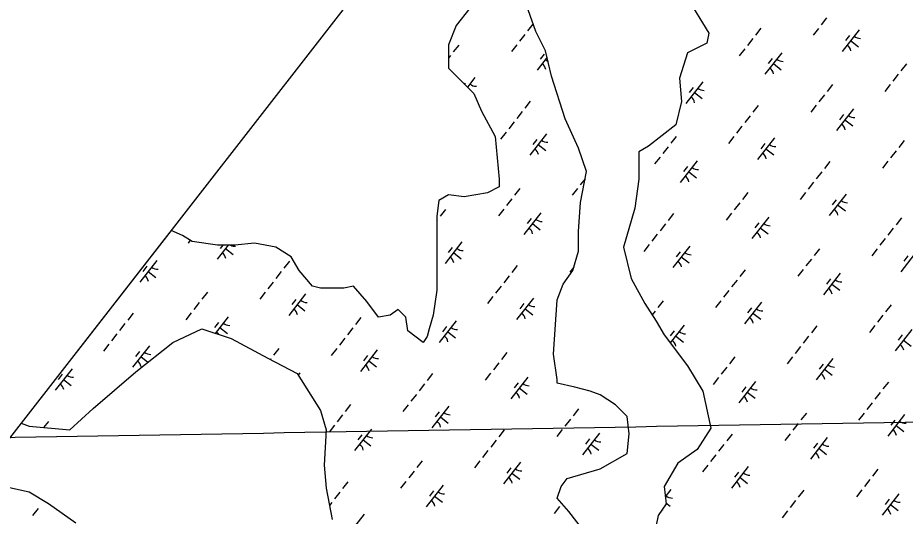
# Model space of a CAD drawing. Extents: x 3896831 to 3918110, y 171006 to 193349.
# Drawn here: x 3902596 to 3904219, y 180910 to 181821 of the extents above; entities that cross this region are included whole.
import ezdxf

# ---------------------------------------------------------------- set-up
doc = ezdxf.new("R2010")
doc.units = 0
for name, color, linetype in [('V-GRID-FRAM', 7, 'Continuous'), ('V-GRID-MAJR', 7, 'Continuous'), ('V-WETL-SWMP', 7, 'Continuous')]:
    doc.layers.add(name, color=color, linetype=linetype)

msp = doc.modelspace()

# ---------------------------------------------------------------- linework, layer by layer
at = {"layer": 'V-GRID-FRAM'}
msp.add_lwpolyline([(3916044.9, 184610), (3906752.8, 172754.1), (3900055.1, 177809.8), (3909313.3, 189695.8), (3916044.9, 184610)], dxfattribs=at)
at = {"layer": 'V-GRID-MAJR'}
msp.add_spline([(3901910.1, 181043.2), (3904332, 181084.3), (3909660.5, 181175.4), (3914023.1, 181250.6)], degree=3, dxfattribs=at)
at = {"layer": 'V-WETL-SWMP'}
for p, q in [((3903806.4, 181881.4), (3903859.7, 181792.6)), ((3903423, 181838.8), (3903398.1, 181806.8)), ((3903543.7, 181796.2), (3903529.5, 181835.3)), ((3904075.2, 181820.6), (3904065.4, 181808)), ((3903398.1, 181806.8), (3903383.9, 181771.3)), ((3903538.3, 181809.5), (3903528.5, 181796.9)), ((3903955, 181801.8), (3903945.1, 181789.2)), ((3904060.4, 181801.7), (3904050.6, 181789.1)), ((3903523.5, 181790.6), (3903513.7, 181778)), ((3903561.4, 181760.7), (3903543.7, 181796.2)), ((3903859.7, 181792.6), (3903856.1, 181774.9)), ((3904134.6, 181799), (3904103.7, 181759.6)), ((3904116.8, 181788.8), (3904109.4, 181779.3)), ((3903383.9, 181771.3), (3903383.9, 181728.7)), ((3903402.5, 181771.2), (3903392.6, 181758.6)), ((3903508.7, 181771.7), (3903498.9, 181759.2)), ((3903856.1, 181774.9), (3903820.6, 181757.1)), ((3903940.2, 181782.9), (3903930.3, 181770.3)), ((3904119.1, 181779.3), (3904133.3, 181768.2)), ((3903387.7, 181752.3), (3903383.9, 181747.5)), ((3903558.7, 181754.5), (3903551.3, 181745.1)), ((3903572.1, 181714.5), (3903561.4, 181760.7)), ((3903820.6, 181757.1), (3903806.4, 181710.9)), ((3903925.4, 181764), (3903915.5, 181751.5)), ((3903993.2, 181757), (3903962.3, 181717.7)), ((3903564.2, 181748.9), (3903545.7, 181725.4)), ((3903561.1, 181745), (3903565.9, 181741.3)), ((3903975.4, 181746.8), (3903968, 181737.4)), ((3903977.8, 181737.3), (3903991.9, 181726.2)), ((3904221, 181736.9), (3904211.1, 181724.3)), ((3903383.9, 181728.7), (3903430.1, 181682.5)), ((3903432.2, 181711.8), (3903418.4, 181694.2)), ((3903597, 181636.3), (3903572.1, 181714.5)), ((3903806.4, 181710.9), (3903810, 181668.3)), ((3903848.8, 181704.1), (3903818, 181664.7)), ((3904206.2, 181718), (3904196.3, 181705.4)), ((3903414.4, 181701.6), (3903412.9, 181699.7)), ((3903831.1, 181693.9), (3903823.7, 181684.4)), ((3904085.9, 181699.2), (3904076, 181686.6)), ((3904191.4, 181699.1), (3904181.5, 181686.5)), ((3903430.1, 181682.5), (3903444.3, 181650.5)), ((3903430.7, 181681.2), (3903430.9, 181681)), ((3903833.4, 181684.4), (3903847.6, 181673.3)), ((3904071.1, 181680.3), (3904061.2, 181667.7)), ((3903533.4, 181668.5), (3903523.5, 181656)), ((3903810, 181668.3), (3903799.3, 181625.7)), ((3903950, 181660.8), (3903940.2, 181648.3)), ((3904056.3, 181661.4), (3904046.4, 181648.8)), ((3904124.1, 181654.4), (3904093.3, 181615.1)), ((3903444.3, 181650.5), (3903469.1, 181604.4)), ((3903518.6, 181649.7), (3903508.7, 181637.1)), ((3903935.2, 181642), (3903925.4, 181629.4)), ((3904106.3, 181644.2), (3904098.9, 181634.8)), ((3903503.8, 181630.8), (3903493.9, 181618.2)), ((3903621.8, 181583.1), (3903597, 181636.3)), ((3903799.3, 181625.7), (3903749.6, 181586.6)), ((3903920.4, 181623.1), (3903910.6, 181610.5)), ((3904108.7, 181634.7), (3904122.8, 181623.6)), ((3903489, 181611.9), (3903479.1, 181599.3)), ((3903563.1, 181609.1), (3903532.3, 181569.8)), ((3903469.1, 181604.4), (3903476.2, 181526.2)), ((3903545.3, 181598.9), (3903537.9, 181589.5)), ((3903547.7, 181589.5), (3903561.9, 181578.4)), ((3903800.2, 181604.3), (3903790.3, 181591.7)), ((3903905.6, 181604.2), (3903895.8, 181591.6)), ((3903979.8, 181601.4), (3903948.9, 181562.1)), ((3903962, 181591.2), (3903954.6, 181581.8)), ((3904216.8, 181596.6), (3904206.9, 181584)), ((3903636, 181540.4), (3903621.8, 181583.1)), ((3903749.6, 181586.6), (3903731.9, 181575.9)), ((3903731.9, 181575.9), (3903731.9, 181526.2)), ((3903785.4, 181585.4), (3903775.5, 181572.8)), ((3903964.3, 181581.8), (3903978.5, 181570.7)), ((3904202, 181577.7), (3904192.1, 181565.1)), ((3903770.6, 181566.5), (3903760.7, 181553.9)), ((3903838.4, 181559.5), (3903807.5, 181520.1)), ((3904081, 181558.2), (3904071.1, 181545.6)), ((3904187.2, 181558.8), (3904177.3, 181546.2)), ((3903820.6, 181549.3), (3903813.2, 181539.9)), ((3903476.2, 181526.2), (3903476.2, 181512)), ((3903633.4, 181526.5), (3903624.8, 181515.6)), ((3903625.4, 181483.6), (3903636, 181540.4)), ((3903731.9, 181526.2), (3903724.8, 181472.9)), ((3903823, 181539.8), (3903837.1, 181528.7)), ((3904066.2, 181539.4), (3904056.3, 181526.8)), ((3903476.2, 181512), (3903454.9, 181501.4)), ((3903514.4, 181509.4), (3903504.6, 181496.8)), ((3903619.9, 181509.3), (3903610, 181496.7)), ((3904051.4, 181520.5), (3904041.5, 181507.9)), ((3903383.9, 181497.8), (3903366.2, 181487.1)), ((3903412.3, 181494.2), (3903383.9, 181497.8)), ((3903454.9, 181501.4), (3903412.3, 181494.2)), ((3903931.1, 181501.7), (3903921.2, 181489.1)), ((3904036.5, 181501.6), (3904026.7, 181489)), ((3904110.7, 181498.8), (3904079.8, 181459.5)), ((3903366.2, 181487.1), (3903362.6, 181458.7)), ((3903499.6, 181490.5), (3903489.8, 181477.9)), ((3903621.8, 181430.3), (3903625.4, 181483.6)), ((3903916.3, 181482.8), (3903906.4, 181470.2)), ((3904092.9, 181488.6), (3904085.5, 181479.2)), ((3904095.3, 181479.2), (3904109.4, 181468.1)), ((3903378.6, 181471), (3903368.7, 181458.4)), ((3903484.8, 181471.6), (3903475, 181459)), ((3903552.7, 181464.6), (3903521.8, 181425.2)), ((3903724.8, 181472.9), (3903703.5, 181401.9)), ((3903795.2, 181463.3), (3903785.4, 181450.7)), ((3903901.5, 181463.9), (3903891.6, 181451.3)), ((3903362.6, 181458.7), (3903362.6, 181323.7)), ((3903363.8, 181452.1), (3903362.6, 181450.7)), ((3903534.9, 181454.4), (3903527.5, 181444.9)), ((3903537.2, 181444.9), (3903551.4, 181433.8)), ((3903780.4, 181444.4), (3903770.6, 181431.8)), ((3903969.3, 181456.9), (3903938.4, 181417.5)), ((3903951.5, 181446.7), (3903944.1, 181437.2)), ((3904211.9, 181455.6), (3904202, 181443)), ((3902876.6, 181432.2), (3902602.7, 181080.6)), ((3902897.5, 181423.2), (3902876.6, 181432.2)), ((3903621.8, 181394.8), (3903621.8, 181430.3)), ((3903953.9, 181437.2), (3903968, 181426.1)), ((3904197.1, 181436.7), (3904187.2, 181424.1)), ((3902915.3, 181412.5), (3902897.5, 181423.2)), ((3902911.7, 181414.7), (3902907.7, 181409.5)), ((3902961.4, 181405.4), (3902915.3, 181412.5)), ((3903408.3, 181411.6), (3903377.5, 181372.3)), ((3903765.6, 181425.6), (3903755.8, 181413)), ((3904182.3, 181417.9), (3904172.4, 181405.3)), ((3902980.8, 181405.4), (3902960.8, 181380)), ((3902993.4, 181405.4), (3902961.4, 181405.4)), ((3902971, 181405.4), (3902966.5, 181399.7)), ((3902976.3, 181399.7), (3902990.4, 181388.5)), ((3903028.9, 181409), (3902993.4, 181405.4)), ((3903067.9, 181401.9), (3903028.9, 181409)), ((3903096.4, 181384.1), (3903067.9, 181401.9)), ((3903390.5, 181401.4), (3903383.1, 181392)), ((3903611.2, 181359.3), (3903621.8, 181394.8)), ((3903703.5, 181401.9), (3903717.7, 181345)), ((3903750.8, 181406.7), (3903741, 181394.1)), ((3903825, 181403.9), (3903794.1, 181364.6)), ((3904062, 181399.1), (3904052.1, 181386.5)), ((3904167.5, 181399), (3904157.6, 181386.4)), ((3904241.6, 181396.2), (3904210.8, 181356.9)), ((3903110.6, 181359.3), (3903096.4, 181384.1)), ((3903392.9, 181392), (3903407.1, 181380.8)), ((3903807.2, 181393.7), (3903799.8, 181384.3)), ((3903809.5, 181384.3), (3903823.7, 181373.1)), ((3904047.2, 181380.2), (3904037.3, 181367.6)), ((3904223.8, 181386), (3904216.4, 181376.6)), ((3902850.3, 181377.4), (3902819.4, 181338)), ((3902832.5, 181367.2), (3902825.1, 181357.7)), ((3903092.9, 181376.1), (3903083, 181363.5)), ((3903509.5, 181368.4), (3903499.6, 181355.8)), ((3903613, 181365.6), (3903605.9, 181356.4)), ((3902834.9, 181357.7), (3902849, 181346.6)), ((3903078.1, 181357.2), (3903068.2, 181344.6)), ((3903135.4, 181330.8), (3903110.6, 181359.3)), ((3903494.7, 181349.5), (3903484.8, 181336.9)), ((3903593.4, 181334.4), (3903611.2, 181359.3)), ((3903926.2, 181360.7), (3903916.3, 181348.1)), ((3904032.4, 181361.3), (3904022.5, 181348.7)), ((3904100.2, 181354.3), (3904069.4, 181314.9)), ((3903063.3, 181338.3), (3903053.4, 181325.8)), ((3903149.6, 181327.3), (3903135.4, 181330.8)), ((3903210, 181330.8), (3903192.2, 181327.3)), ((3903234.8, 181302.4), (3903210, 181330.8)), ((3903479.9, 181330.6), (3903470, 181318.1)), ((3903582.8, 181306), (3903593.4, 181334.4)), ((3903717.7, 181345), (3903742.5, 181298.9)), ((3903911.4, 181341.8), (3903901.5, 181329.2)), ((3904082.4, 181344.1), (3904075, 181334.6)), ((3904084.8, 181334.6), (3904099, 181323.5)), ((3902943, 181319.6), (3902933.1, 181307)), ((3903048.5, 181319.5), (3903038.6, 181306.9)), ((3903122.6, 181316.7), (3903091.7, 181277.4)), ((3903192.2, 181327.3), (3903149.6, 181327.3)), ((3903362.6, 181323.7), (3903355.5, 181277.6)), ((3903896.5, 181322.9), (3903886.7, 181310.4)), ((3902928.2, 181300.7), (3902918.3, 181288.1)), ((3903104.8, 181306.5), (3903097.4, 181297.1)), ((3903256.1, 181274), (3903234.8, 181302.4)), ((3903465.1, 181311.8), (3903455.2, 181299.2)), ((3903539.2, 181309), (3903508.4, 181269.7)), ((3903521.4, 181298.8), (3903514, 181289.4)), ((3903575.6, 181206.5), (3903582.8, 181306)), ((3903742.5, 181298.9), (3903763.8, 181266.9)), ((3903776.3, 181304.2), (3903766.4, 181291.6)), ((3903881.7, 181304.1), (3903871.9, 181291.5)), ((3903955.9, 181301.3), (3903925, 181262)), ((3902807.1, 181281.2), (3902797.3, 181268.6)), ((3902913.4, 181281.8), (3902903.5, 181269.2)), ((3903107.2, 181297), (3903121.3, 181285.9)), ((3903291.6, 181288.2), (3903277.4, 181277.6)), ((3903305.8, 181274), (3903291.6, 181288.2)), ((3903523.8, 181289.3), (3903538, 181278.2)), ((3903761.5, 181285.3), (3903756.1, 181278.5)), ((3903938.1, 181291.1), (3903930.7, 181281.7)), ((3903940.5, 181281.6), (3903954.6, 181270.5)), ((3904192.9, 181296.5), (3904183.1, 181283.9)), ((3902981.2, 181274.8), (3902957.5, 181244.5)), ((3903223.8, 181273.5), (3903213.9, 181260.9)), ((3903277.4, 181277.6), (3903256.1, 181274)), ((3903309.4, 181249.1), (3903305.8, 181274)), ((3903355.5, 181277.6), (3903348.4, 181252.7)), ((3903397.8, 181267.1), (3903367, 181227.7)), ((3903763.8, 181266.9), (3903778, 181242)), ((3904178.1, 181277.6), (3904168.2, 181265)), ((3902792.3, 181262.3), (3902782.5, 181249.7)), ((3902879.8, 181227.8), (3902933, 181252.7)), ((3902933, 181252.7), (3902986.3, 181234.9)), ((3902963.4, 181264.6), (3902956, 181255.1)), ((3902965.8, 181255.1), (3902979.9, 181244)), ((3903209, 181254.6), (3903199.1, 181242)), ((3903337.8, 181227.8), (3903309.4, 181249.1)), ((3903348.4, 181252.7), (3903344.9, 181238.5)), ((3903380.1, 181256.9), (3903372.6, 181247.4)), ((3903814.5, 181259.4), (3903789.2, 181227.1)), ((3903796.7, 181249.2), (3903789.3, 181239.7)), ((3904057.1, 181258.1), (3904047.2, 181245.5)), ((3904163.3, 181258.7), (3904153.4, 181246.1)), ((3904231.1, 181251.7), (3904200.3, 181212.3)), ((3902777.5, 181243.4), (3902767.7, 181230.8)), ((3902986.3, 181234.9), (3903053.7, 181199.4)), ((3903194.2, 181235.7), (3903184.3, 181223.1)), ((3903344.9, 181238.5), (3903337.8, 181227.8)), ((3903382.4, 181247.4), (3903396.6, 181236.3)), ((3903778, 181242), (3903820.6, 181185.2)), ((3903799.1, 181239.7), (3903813.2, 181228.6)), ((3904042.3, 181239.2), (3904032.4, 181226.6)), ((3904213.3, 181241.5), (3904205.9, 181232)), ((3902762.7, 181224.5), (3902752.9, 181212)), ((3902836.9, 181221.8), (3902806, 181182.5)), ((3902812.3, 181174.5), (3902879.8, 181227.8)), ((3903073.9, 181217), (3903064, 181204.4)), ((3903179.4, 181216.8), (3903169.5, 181204.3)), ((3904027.5, 181220.3), (3904017.6, 181207.7)), ((3904215.7, 181232), (3904229.9, 181220.9)), ((3902819.1, 181211.6), (3902811.7, 181202.2)), ((3902821.4, 181202.1), (3902834.4, 181192)), ((3903253.5, 181214.1), (3903222.7, 181174.8)), ((3903235.7, 181203.9), (3903228.3, 181194.5)), ((3903490.6, 181209.3), (3903480.7, 181196.7)), ((3903582.8, 181160.3), (3903575.6, 181206.5)), ((3903907.2, 181201.6), (3903897.3, 181189)), ((3904012.7, 181201.4), (3904002.8, 181188.9)), ((3903053.7, 181199.4), (3903107, 181171)), ((3903059.1, 181198.1), (3903058.3, 181197)), ((3903238.1, 181194.4), (3903252.3, 181183.3)), ((3903475.8, 181190.4), (3903465.9, 181177.8)), ((3903820.6, 181185.2), (3903849, 181139)), ((3904086.8, 181198.7), (3904056, 181159.4)), ((3904069, 181188.5), (3904061.6, 181179.1)), ((3902695.5, 181179.9), (3902664.6, 181140.5)), ((3902677.7, 181169.7), (3902670.3, 181160.2)), ((3902734.2, 181107), (3902812.3, 181174.5)), ((3903107, 181171), (3903149.6, 181103.5)), ((3903112.1, 181172.2), (3903108.9, 181168)), ((3903354.7, 181170.9), (3903344.8, 181158.3)), ((3903460.9, 181171.5), (3903451.1, 181158.9)), ((3903892.4, 181182.7), (3903882.5, 181170.1)), ((3904071.4, 181179), (3904085.5, 181167.9)), ((3902680.1, 181160.2), (3902694.2, 181149.1)), ((3903339.9, 181152), (3903330, 181139.4)), ((3903528.8, 181164.5), (3903497.9, 181125.1)), ((3903511, 181154.3), (3903503.6, 181144.8)), ((3903582.8, 181153.2), (3903582.8, 181160.3)), ((3903614.7, 181146.1), (3903582.8, 181153.2)), ((3903877.6, 181163.8), (3903867.7, 181151.2)), ((3903945.4, 181156.8), (3903914.6, 181117.4)), ((3904188, 181155.5), (3904178.1, 181142.9)), ((3903513.3, 181144.8), (3903527.5, 181133.7)), ((3903643.1, 181139), (3903614.7, 181146.1)), ((3903660.9, 181131.9), (3903643.1, 181139)), ((3903849, 181139), (3903863.2, 181071.5)), ((3903927.6, 181146.6), (3903920.2, 181137.1)), ((3903930, 181137.1), (3903944.2, 181126)), ((3904173.2, 181136.6), (3904163.3, 181124)), ((3903325.1, 181133.1), (3903315.2, 181120.5)), ((3903689.3, 181114.1), (3903660.9, 181131.9)), ((3902691.6, 181068), (3902734.2, 181107)), ((3903149.6, 181103.5), (3903160.3, 181068)), ((3903204.8, 181114.4), (3903195, 181101.8)), ((3903310.3, 181114.2), (3903300.4, 181101.6)), ((3903384.4, 181111.5), (3903353.6, 181072.1)), ((3903621.5, 181106.7), (3903611.6, 181094.1)), ((3903710.6, 181092.8), (3903689.3, 181114.1)), ((3904158.4, 181117.7), (3904148.5, 181105.1)), ((3903190, 181095.5), (3903180.2, 181082.9)), ((3903366.6, 181101.3), (3903359.2, 181091.9)), ((3903369, 181091.8), (3903383.2, 181080.7)), ((3903606.7, 181087.8), (3903596.8, 181075.2)), ((3903714.1, 181060.9), (3903710.6, 181092.8)), ((3904038.1, 181099), (3904028.2, 181086.4)), ((3904143.6, 181098.8), (3904133.7, 181086.2)), ((3904217.7, 181096.1), (3904186.9, 181056.7)), ((3902602.7, 181080.6), (3902617.1, 181075.1)), ((3902617.1, 181075.1), (3902691.6, 181068)), ((3902652.3, 181083.7), (3902643.6, 181072.5)), ((3903175.2, 181076.6), (3903165.4, 181064)), ((3903863.2, 181071.5), (3903838.4, 181032.4)), ((3904023.3, 181080.1), (3904013.4, 181067.5)), ((3904199.9, 181085.9), (3904192.5, 181076.5)), ((3904202.3, 181076.4), (3904216.5, 181065.3)), ((3903160.3, 181068), (3903156.7, 181004)), ((3903243, 181069.6), (3903212.2, 181030.2)), ((3903225.2, 181059.4), (3903217.8, 181049.9)), ((3903485.6, 181068.3), (3903475.8, 181055.7)), ((3903591.9, 181068.9), (3903582, 181056.3)), ((3903659.7, 181061.9), (3903628.8, 181022.5)), ((3903710.6, 181025.3), (3903714.1, 181060.9)), ((3903902.3, 181060.6), (3903892.4, 181048)), ((3904008.5, 181061.2), (3903998.6, 181048.6)), ((3904076.3, 181054.2), (3904045.5, 181014.8)), ((3903227.6, 181049.9), (3903241.8, 181038.8)), ((3903470.8, 181049.4), (3903461, 181036.8)), ((3903641.9, 181051.7), (3903634.5, 181042.2)), ((3903644.3, 181042.2), (3903658.4, 181031.1)), ((3903887.5, 181041.7), (3903877.6, 181029.1)), ((3904058.5, 181044), (3904051.1, 181034.5)), ((3903456, 181030.5), (3903446.1, 181017.9)), ((3903660.9, 180996.9), (3903710.6, 181025.3)), ((3903838.4, 181032.4), (3903802.9, 181007.6)), ((3903872.7, 181022.8), (3903862.8, 181010.2)), ((3904060.9, 181034.5), (3904075.1, 181023.4)), ((3903335.8, 181011.8), (3903325.9, 180999.2)), ((3903441.2, 181011.6), (3903431.3, 180999)), ((3903515.3, 181008.9), (3903484.5, 180969.5)), ((3903802.9, 181007.6), (3903778, 180965)), ((3903156.7, 181004), (3903160.3, 180961.4)), ((3903320.9, 180992.9), (3903311.1, 180980.3)), ((3903497.6, 180998.7), (3903490.2, 180989.3)), ((3903499.9, 180989.2), (3903514.1, 180978.1)), ((3903600.5, 180979.2), (3903660.9, 180996.9)), ((3903857.9, 181003.9), (3903848, 180991.3)), ((3903932, 181001.2), (3903901.1, 180961.8)), ((3903914.2, 180991), (3903906.8, 180981.6)), ((3904169, 180996.4), (3904159.2, 180983.8)), ((3903199.9, 180973.4), (3903190, 180960.8)), ((3903306.1, 180974), (3903296.3, 180961.4)), ((3903589.9, 180965), (3903600.5, 180979.2)), ((3903916.6, 180981.5), (3903930.7, 180970.4)), ((3904154.2, 180977.5), (3904144.4, 180964.9)), ((3902617.1, 180954.3), (3902553.1, 180968.5)), ((3903160.3, 180961.4), (3903170.9, 180904.6)), ((3903374, 180966.9), (3903343.1, 180927.6)), ((3903356.2, 180956.7), (3903348.8, 180947.3)), ((3903582.8, 180943.6), (3903589.9, 180965)), ((3903778, 180965), (3903781.6, 180933)), ((3903790.6, 180959.2), (3903780.1, 180945.9)), ((3904033.2, 180958), (3904023.3, 180945.4)), ((3904139.4, 180958.6), (3904129.6, 180946)), ((3902652.6, 180933), (3902617.1, 180954.3)), ((3903185.1, 180954.5), (3903175.2, 180941.9)), ((3903358.5, 180947.3), (3903372.7, 180936.2)), ((3903604.1, 180918.8), (3903582.8, 180943.6)), ((3904207.2, 180951.5), (3904176.4, 180912.2)), ((3904189.4, 180941.3), (3904182, 180931.9)), ((3902633.4, 180924.6), (3902623.5, 180912)), ((3902702.3, 180897.5), (3902652.6, 180933)), ((3903170.3, 180935.6), (3903166.1, 180930.3)), ((3903586.9, 180927.9), (3903577.1, 180915.3)), ((3903781.6, 180933), (3903767.4, 180911.7)), ((3903781.4, 180934.7), (3903789.3, 180928.5)), ((3904018.4, 180939.1), (3904008.5, 180926.5)), ((3904191.8, 180931.9), (3904206, 180920.8)), ((3903229.6, 180914), (3903198.8, 180874.6)), ((3903628.9, 180886.8), (3903604.1, 180918.8)), ((3903767.4, 180911.7), (3903760.3, 180879.7)), ((3904003.6, 180920.2), (3903993.7, 180907.6))]:
    msp.add_line(p, q, dxfattribs=at)
for centre, start, end in [((3904136.4, 181800.9), 231.1403, 272.6839), ((3904102.3, 181757.4), 11.1403, 52.6839), ((3903544.3, 181723.1), 11.1403, 52.6839), ((3903995, 181758.9), 231.1403, 272.6839), ((3903960.9, 181715.4), 11.1403, 52.6839), ((3903434, 181713.7), 231.1403, 272.6839), ((3903850.7, 181706), 231.1403, 272.6839), ((3903816.6, 181662.5), 11.1403, 52.6839), ((3904125.9, 181656.3), 231.1403, 272.6839), ((3904091.8, 181612.8), 11.1403, 52.6839), ((3903564.9, 181611.1), 231.1403, 272.6839), ((3903981.6, 181603.4), 231.1403, 272.6839), ((3903530.8, 181567.6), 11.1403, 52.6839), ((3903947.5, 181559.9), 11.1403, 52.6839), ((3903840.2, 181561.4), 231.1403, 272.6839), ((3903806.1, 181517.9), 11.1403, 52.6839), ((3904112.5, 181500.8), 231.1403, 272.6839), ((3904078.4, 181457.3), 11.1403, 52.6839), ((3903554.5, 181466.5), 231.1403, 272.6839), ((3903971.1, 181458.8), 231.1403, 272.6839), ((3903520.4, 181423), 11.1403, 52.6839), ((3903937, 181415.3), 11.1403, 52.6839), ((3902993.5, 181421.2), 243.7529, 272.6839), ((3903410.1, 181413.5), 231.1403, 272.6839), ((3902959.4, 181377.8), 11.1403, 52.6839), ((3903376, 181370.1), 11.1403, 52.6839), ((3903826.8, 181405.8), 231.1403, 272.6839), ((3902852.1, 181379.3), 231.1403, 272.6839), ((3903792.7, 181362.4), 11.1403, 52.6839), ((3902818, 181335.8), 11.1403, 52.6839), ((3904102, 181356.2), 231.1403, 272.6839), ((3904067.9, 181312.7), 11.1403, 52.6839), ((3903124.4, 181318.6), 231.1403, 272.6839), ((3903541, 181310.9), 231.1403, 272.6839), ((3903090.3, 181275.2), 11.1403, 52.6839), ((3903507, 181267.5), 11.1403, 52.6839), ((3903957.7, 181303.2), 231.1403, 272.6839), ((3903923.6, 181259.8), 11.1403, 52.6839), ((3902983, 181276.7), 231.1403, 272.6839), ((3903399.6, 181269), 231.1403, 272.6839), ((3902948.9, 181233.2), 31.3178, 52.6839), ((3903365.6, 181225.5), 11.1403, 52.6839), ((3903816.3, 181261.3), 231.1403, 272.6839), ((3903782.2, 181217.8), 11.1403, 52.6839), ((3904198.9, 181210.1), 11.1403, 52.6839), ((3902838.7, 181223.7), 231.1403, 272.6839), ((3903255.3, 181216), 231.1403, 272.6839), ((3902804.6, 181180.2), 11.1403, 52.6839), ((3903221.2, 181172.5), 11.1403, 52.6839), ((3904088.6, 181200.6), 231.1403, 272.6839), ((3902697.3, 181181.8), 231.1403, 272.6839), ((3904054.5, 181157.1), 11.1403, 52.6839), ((3902663.2, 181138.3), 11.1403, 52.6839), ((3903530.6, 181166.4), 231.1403, 272.6839), ((3903496.5, 181122.9), 11.1403, 52.6839), ((3903947.2, 181158.7), 231.1403, 272.6839), ((3903913.1, 181115.2), 11.1403, 52.6839), ((3903386.2, 181113.4), 231.1403, 272.6839), ((3903352.2, 181069.9), 11.1403, 52.6839), ((3904219.5, 181098), 231.1403, 272.6839), ((3903244.8, 181071.5), 231.1403, 272.6839), ((3904185.4, 181054.5), 11.1403, 52.6839), ((3903210.8, 181028), 11.1403, 52.6839), ((3903661.5, 181063.8), 231.1403, 272.6839), ((3904078.1, 181056.1), 231.1403, 272.6839), ((3903627.4, 181020.3), 11.1403, 52.6839), ((3904044.1, 181012.6), 11.1403, 52.6839), ((3903517.2, 181010.8), 231.1403, 272.6839), ((3903933.8, 181003.1), 231.1403, 272.6839), ((3903483.1, 180967.3), 11.1403, 52.6839), ((3903899.7, 180959.6), 11.1403, 52.6839), ((3903375.8, 180968.9), 231.1403, 272.6839), ((3903792.4, 180961.2), 231.1403, 272.6839), ((3903341.7, 180925.4), 11.1403, 52.6839), ((3904175, 180910), 11.1403, 52.6839), ((3904209, 180953.5), 231.1403, 272.6839), ((3903758.3, 180917.7), 11.1403, 18.2862)]:
    msp.add_arc(centre, 17.6, start, end, dxfattribs=at)

doc.saveas('drawing.dxf')
